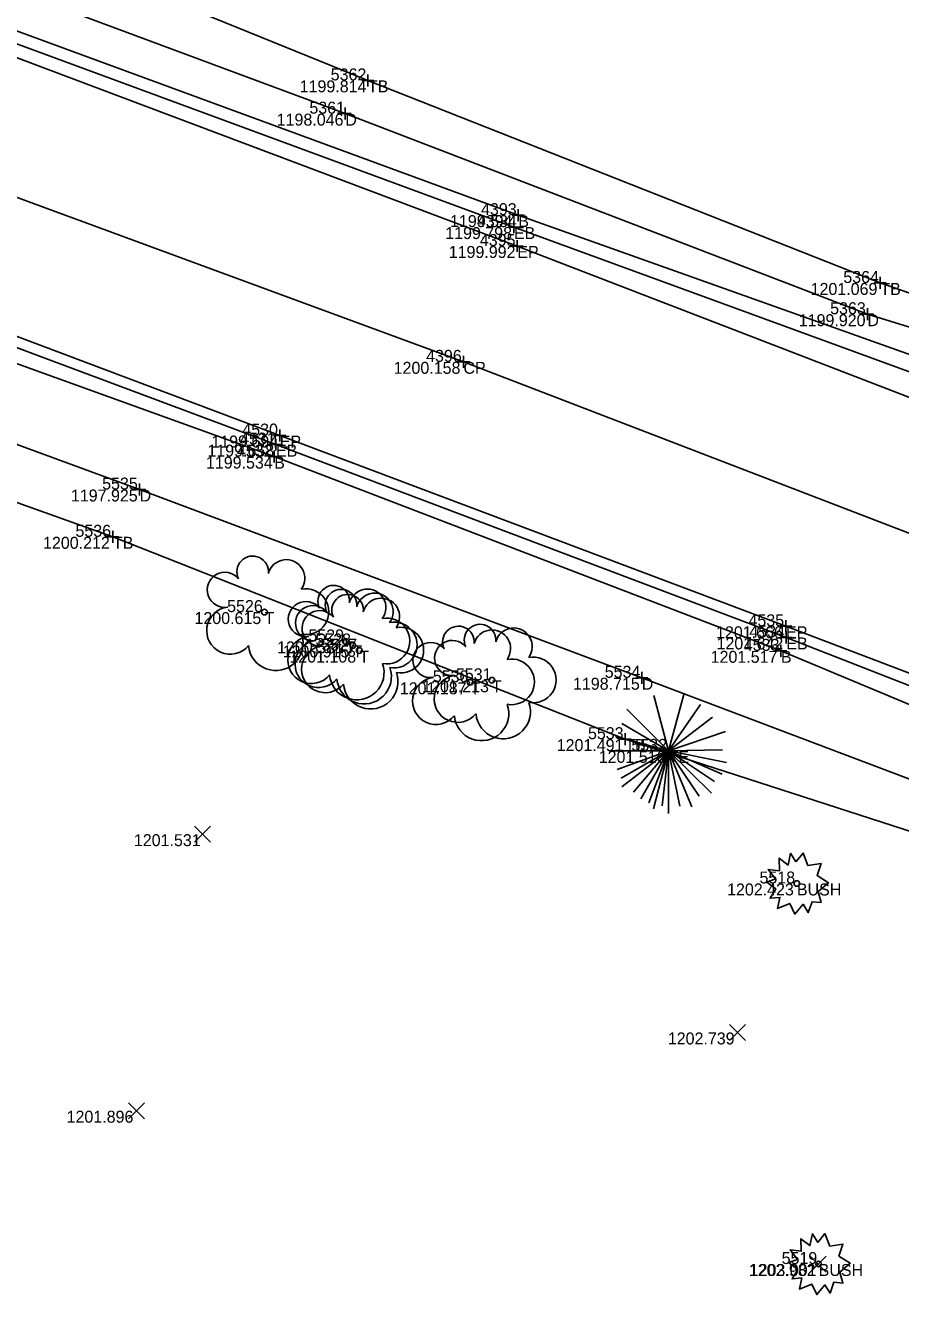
# Model space of a CAD drawing. Extents: x 2044996 to 2050343, y 455232 to 458054.
# Drawn here: x 2047459.4 to 2047532.5, y 456965.9 to 457071.9 of the extents above; entities that cross this region are included whole.
import ezdxf

# ---------------------------------------------------------------- set-up
doc = ezdxf.new("R2010")
doc.units = 0
for name, color, linetype in [('DR_X_Ditch', 7, 'Continuous'), ('DT_X_Contour_Minor', 7, 'Continuous'), ('DT_X_Contour_Text', 7, 'Continuous'), ('DT_X_Spot_Elev', 7, 'Continuous'), ('DT_X_Triangles', 7, 'Continuous'), ('DT_X_Void', 7, 'Continuous'), ('PV_X_COP', 7, 'Continuous'), ('PV_X_EOP', 7, 'Continuous'), ('PV_X_Shoulder_Aggregate', 7, 'Continuous'), ('SV_X_Break_Lines', 7, 'Continuous'), ('SV_X_Top_of_Bank', 7, 'Continuous'), ('VG_X_Cells', 7, 'Continuous')]:
    doc.layers.add(name, color=color, linetype=linetype)

msp = doc.modelspace()

# ---------------------------------------------------------------- linework, layer by layer
at = {"layer": 'DR_X_Ditch'}
for points in [[(2047543.3, 457005.16), (2047510.9, 457017.43), (2047468.96, 457033.16), (2047427.45, 457048.41), (2047415.45, 457054.04), (2047370.9, 457068.47), (2047328.33, 457085.8), (2047280.45, 457104.21), (2047241.61, 457118.3), (2047187.46, 457140.33), (2047142.69, 457158.87), (2047125.5, 457162.21), (2047087.92, 457177.75), (2047044.55, 457195.18), (2046997.32, 457212.04), (2046988.97, 457212.79)], [(2047185.37, 457179.96), (2047230.91, 457162.64), (2047274.77, 457145.43), (2047326.56, 457126.3), (2047357.24, 457113.6), (2047397.5, 457098.28), (2047439.04, 457082.1), (2047486.14, 457064.57), (2047529.75, 457047.81), (2047563.13, 457037.52)]]:
    msp.add_lwpolyline(points, dxfattribs=at)
at = {"layer": 'DT_X_Spot_Elev'}
for p, q in [((2047473.53, 457003.7), (2047474.87, 457005.03)), ((2047473.53, 457005.03), (2047474.87, 457003.7)), ((2047518.23, 456987.12), (2047519.56, 456988.46)), ((2047518.23, 456988.46), (2047519.56, 456987.12)), ((2047468.03, 456980.58), (2047469.37, 456981.91)), ((2047468.03, 456981.91), (2047469.37, 456980.58)), ((2047524.97, 456967.77), (2047526.3, 456969.11)), ((2047524.97, 456969.11), (2047526.3, 456967.77))]:
    msp.add_line(p, q, dxfattribs=at)
at = {"layer": 'DT_X_Void'}
for p, q in [((2047487.53, 457067.35), (2047488.53, 457067.35)), ((2047488.03, 457067.85), (2047488.03, 457066.85)), ((2047488.03, 457067.35), (2047488.03, 457067.35)), ((2047485.64, 457064.57), (2047486.64, 457064.57)), ((2047486.14, 457065.07), (2047486.14, 457064.07)), ((2047486.14, 457064.57), (2047486.14, 457064.57)), ((2047500.59, 457056.59), (2047500.59, 457055.59)), ((2047500.09, 457056.09), (2047501.09, 457056.09)), ((2047500.22, 457055.59), (2047500.22, 457054.59)), ((2047500.59, 457056.09), (2047500.59, 457056.09)), ((2047499.72, 457055.09), (2047500.72, 457055.09)), ((2047500.22, 457055.09), (2047500.22, 457055.09)), ((2047500.01, 457053.51), (2047501.01, 457053.51)), ((2047500.51, 457054.01), (2047500.51, 457053.01)), ((2047500.51, 457053.51), (2047500.51, 457053.51)), ((2047530.33, 457050.42), (2047531.33, 457050.42)), ((2047530.83, 457050.92), (2047530.83, 457049.92)), ((2047530.83, 457050.42), (2047530.83, 457050.42)), ((2047529.75, 457048.31), (2047529.75, 457047.31)), ((2047529.25, 457047.81), (2047530.25, 457047.81)), ((2047529.75, 457047.81), (2047529.75, 457047.81)), ((2047496.01, 457044.33), (2047496.01, 457043.33)), ((2047495.51, 457043.83), (2047496.51, 457043.83)), ((2047496.01, 457043.83), (2047496.01, 457043.83)), ((2047480.16, 457037.67), (2047481.16, 457037.67)), ((2047480.66, 457038.17), (2047480.66, 457037.17)), ((2047480.66, 457037.67), (2047480.66, 457037.67)), ((2047479.85, 457036.91), (2047480.85, 457036.91)), ((2047480.35, 457037.41), (2047480.35, 457036.41)), ((2047480.35, 457036.91), (2047480.35, 457036.91)), ((2047479.7, 457035.91), (2047480.7, 457035.91)), ((2047480.2, 457036.41), (2047480.2, 457035.41)), ((2047480.2, 457035.91), (2047480.2, 457035.91)), ((2047468.96, 457033.66), (2047468.96, 457032.66)), ((2047468.46, 457033.16), (2047469.46, 457033.16)), ((2047468.96, 457033.16), (2047468.96, 457033.16)), ((2047466.23, 457029.21), (2047467.23, 457029.21)), ((2047466.73, 457029.71), (2047466.73, 457028.71)), ((2047466.73, 457029.21), (2047466.73, 457029.21)), ((2047522.45, 457021.73), (2047523.45, 457021.73)), ((2047522.95, 457022.23), (2047522.95, 457021.23)), ((2047522.95, 457021.73), (2047522.95, 457021.73)), ((2047522.48, 457020.8), (2047523.48, 457020.8)), ((2047522.98, 457021.3), (2047522.98, 457020.3)), ((2047522.98, 457020.8), (2047522.98, 457020.8)), ((2047522.03, 457019.68), (2047523.03, 457019.68)), ((2047522.53, 457020.18), (2047522.53, 457019.18)), ((2047522.53, 457019.68), (2047522.53, 457019.68)), ((2047510.4, 457017.43), (2047511.4, 457017.43)), ((2047510.9, 457017.93), (2047510.9, 457016.93)), ((2047510.9, 457017.43), (2047510.9, 457017.43)), ((2047509.02, 457012.3), (2047510.02, 457012.3)), ((2047509.52, 457012.8), (2047509.52, 457011.8)), ((2047509.52, 457012.3), (2047509.52, 457012.3))]:
    msp.add_line(p, q, dxfattribs=at)
at = {"layer": 'PV_X_COP'}
msp.add_lwpolyline([(2047612.39, 456999.11), (2047580.09, 457011.53), (2047538.37, 457027.53), (2047496.01, 457043.83), (2047451.82, 457060.1), (2047409.77, 457076.51), (2047364.77, 457093.97), (2047313.94, 457114.01), (2047268.54, 457131.55), (2047222.12, 457149.92), (2047177.7, 457167.48), (2047132.78, 457184.84), (2047088.94, 457201.35), (2047045.02, 457217.22), (2047000.47, 457231.97), (2046961.14, 457242.7), (2046914.32, 457253.6), (2046869.82, 457261.81), (2046824.05, 457268.96), (2046778.68, 457274.62), (2046733.92, 457279.83), (2046684.61, 457284.92), (2046649.61, 457288.12)], dxfattribs=at)
at = {"layer": 'PV_X_EOP'}
for p, q in [((2047500.51, 457053.51), (2047456.04, 457070.23)), ((2047438.72, 457053.47), (2047480.66, 457037.67)), ((2047541.69, 457037.61), (2047500.51, 457053.51)), ((2047480.66, 457037.67), (2047522.95, 457021.73)), ((2047522.95, 457021.73), (2047544.5, 457013.54))]:
    msp.add_line(p, q, dxfattribs=at)
at = {"layer": 'PV_X_Shoulder_Aggregate'}
for p, q in [((2047500.22, 457055.09), (2047456.51, 457071.21)), ((2047542.52, 457039.59), (2047500.22, 457055.09)), ((2047438.54, 457052.55), (2047480.35, 457036.91)), ((2047480.35, 457036.91), (2047522.98, 457020.8)), ((2047522.98, 457020.8), (2047544.29, 457012.43))]:
    msp.add_line(p, q, dxfattribs=at)
at = {"layer": 'SV_X_Break_Lines'}
for points in [[(2047609.61, 457393.11), (2047610.32, 457343.26), (2047611.06, 457296.5), (2047612.48, 457248.74), (2047612.89, 457199.62), (2047614.53, 457148.61), (2047615.46, 457101.16), (2047615.94, 457053.96), (2047615.5, 457044.29), (2047611.53, 457035.42), (2047600.94, 457028.5), (2047592.5, 457026.1), (2047589.23, 457026.31), (2047543.28, 457040.88), (2047500.59, 457056.09), (2047456.76, 457072.2), (2047414.82, 457088.31), (2047369.13, 457105.97), (2047320.74, 457125.37), (2047273.19, 457143.6), (2047227.37, 457161.69), (2047183.55, 457178.86)], [(2046644.99, 457274.79), (2046684.79, 457271.32), (2046731.45, 457265.98), (2046776.36, 457261.92), (2046820.97, 457255.96), (2046865.17, 457248.93), (2046910.62, 457240.57), (2046953.49, 457230.48), (2046996.08, 457218.34), (2047041.05, 457204.36), (2047086.23, 457188.11), (2047130.38, 457171.33), (2047171.93, 457154.51), (2047216.75, 457137.04), (2047260.77, 457120.17), (2047304.38, 457102.94), (2047349.36, 457085.13), (2047391.24, 457069.28), (2047438.05, 457051.14), (2047480.2, 457035.91), (2047522.53, 457019.68), (2047543.14, 457011.06)]]:
    msp.add_lwpolyline(points, dxfattribs=at)
at = {"layer": 'SV_X_Top_of_Bank'}
for points in [[(2046651.93, 457311.46), (2046700.58, 457305.72), (2046746.85, 457300.37), (2046773.13, 457296.21), (2046810.21, 457291.65), (2046866.31, 457282.87), (2046913.13, 457276.05), (2046946.87, 457270.5), (2046956.84, 457268.66), (2047005.28, 457255.73), (2047019.97, 457251.51), (2047064.03, 457231.46), (2047107.63, 457215.29), (2047146.99, 457200.96), (2047188.63, 457185.75), (2047229.81, 457169.99), (2047277.5, 457150.03), (2047328.36, 457129.78), (2047359.21, 457118.11), (2047442.14, 457085.97), (2047488.03, 457067.35), (2047530.83, 457050.42), (2047563.67, 457038.95)], [(2047542.15, 457001.74), (2047509.52, 457012.3), (2047466.73, 457029.21), (2047424.59, 457044.27), (2047411.67, 457048.03), (2047368.41, 457063.9), (2047324.9, 457081.08), (2047276.68, 457098.42), (2047234.84, 457112.37), (2047186.92, 457131.46), (2047138.32, 457152.85), (2047124.48, 457159.14), (2047084.84, 457174.36), (2047041.82, 457189.99), (2046999.84, 457207.19), (2046987.02, 457211.13)]]:
    msp.add_lwpolyline(points, dxfattribs=at)
at = {"layer": 'VG_X_Cells'}
for p, q in [((2047513.15, 457011.32), (2047511.92, 457015.94)), ((2047513.15, 457011.32), (2047514.41, 457016.02)), ((2047513.15, 457011.32), (2047509.66, 457014.81)), ((2047513.15, 457011.32), (2047515.81, 457015.21)), ((2047513.15, 457011.32), (2047509.25, 457013.62)), ((2047513.15, 457011.32), (2047516.81, 457014.13)), ((2047513.15, 457011.32), (2047508.74, 457012.51)), ((2047513.15, 457011.32), (2047517.89, 457012.93)), ((2047508.22, 457011.32), (2047513.15, 457011.32)), ((2047513.15, 457011.32), (2047508.86, 457009.76)), ((2047513.15, 457011.32), (2047509.17, 457009.04)), ((2047513.15, 457011.32), (2047509.25, 457008.33)), ((2047513.15, 457011.32), (2047510.21, 457007.86)), ((2047513.15, 457011.32), (2047510.84, 457007.31)), ((2047513.15, 457011.32), (2047511.49, 457006.98)), ((2047513.15, 457011.32), (2047511.89, 457006.47)), ((2047513.15, 457011.32), (2047512.61, 457006.73)), ((2047513.15, 457011.32), (2047517.66, 457011.41)), ((2047513.15, 457006.08), (2047513.15, 457011.32)), ((2047513.15, 457011.32), (2047514.08, 457006.69)), ((2047513.15, 457011.32), (2047515.09, 457006.65)), ((2047513.15, 457011.32), (2047515.69, 457007.53)), ((2047513.15, 457011.32), (2047516.74, 457007.8)), ((2047513.15, 457011.32), (2047516.98, 457008.77)), ((2047513.15, 457011.32), (2047517.62, 457009.38)), ((2047513.15, 457011.32), (2047517.98, 457010.36))]:
    msp.add_line(p, q, dxfattribs=at)
for points in [[(2047523.77, 457002.05), (2047524.38, 457002.78), (2047524.79, 457001.73), (2047525.89, 457001.91), (2047525.55, 457000.9), (2047526.49, 457000.3), (2047525.64, 456999.57), (2047525.89, 456998.65), (2047525.13, 456998.72), (2047524.81, 456997.81), (2047524.38, 456998.5), (2047523.7, 456997.68), (2047523.27, 456998.57), (2047522.25, 456998.14), (2047522.44, 456999.08), (2047521.63, 456999), (2047522.11, 456999.79), (2047521.34, 457000.36), (2047522.08, 457000.62), (2047521.47, 457001.42), (2047522.4, 457001.31), (2047522.37, 457002.35), (2047523.12, 457001.78), (2047523.33, 457002.77), (2047523.77, 457002.05)], [(2047525.6, 456970.25), (2047526.2, 456970.98), (2047526.62, 456969.93), (2047527.71, 456970.11), (2047527.37, 456969.1), (2047528.32, 456968.5), (2047527.46, 456967.77), (2047527.71, 456966.85), (2047526.96, 456966.92), (2047526.63, 456966.01), (2047526.2, 456966.7), (2047525.53, 456965.88), (2047525.1, 456966.77), (2047524.08, 456966.34), (2047524.27, 456967.28), (2047523.46, 456967.2), (2047523.93, 456967.99), (2047523.16, 456968.56), (2047523.9, 456968.82), (2047523.29, 456969.62), (2047524.23, 456969.51), (2047524.2, 456970.55), (2047524.95, 456969.98), (2047525.16, 456970.97), (2047525.6, 456970.25)]]:
    msp.add_lwpolyline(points, dxfattribs=at)
for centre, radius in [((2047479.39, 457022.92), 0.24), ((2047486.16, 457020.47), 0.24), ((2047486.76, 457020.13), 0.24), ((2047487.31, 457019.7), 0.24), ((2047498.38, 457017.22), 0.24), ((2047496.57, 457017.05), 0.24), ((2047523.86, 457000.24), 0.23), ((2047525.68, 456968.44), 0.23)]:
    msp.add_circle(centre, radius, dxfattribs=at)
for centre, radius, start, end in [((2047478.4, 457026.28), 1.32, 354.0047, 205.9741), ((2047481.21, 457025.75), 1.55, 323.83, 165.0376), ((2047476.08, 457024.78), 1.47, 39.0625, 279.5412), ((2047482.85, 457022.95), 1.91, 259.1453, 101.4596), ((2047485.17, 457023.83), 1.32, 354.0047, 205.9741), ((2047485.78, 457023.5), 1.32, 354.0047, 205.9741), ((2047487.98, 457023.29), 1.55, 323.83, 165.0376), ((2047482.85, 457022.33), 1.47, 39.0625, 279.5412), ((2047486.33, 457023.07), 1.32, 354.0047, 205.9741), ((2047488.59, 457022.96), 1.55, 323.83, 165.0376), ((2047489.13, 457022.53), 1.55, 323.83, 165.0376), ((2047476.53, 457021.37), 1.97, 96.1722, 320.5737), ((2047483.45, 457021.99), 1.47, 39.0625, 279.5412), ((2047484, 457021.57), 1.47, 39.0625, 279.5412), ((2047489.62, 457020.5), 1.91, 259.1453, 101.4596), ((2047490.22, 457020.17), 1.91, 259.1453, 101.4596), ((2047490.77, 457019.74), 1.91, 259.1453, 101.4596), ((2047495.59, 457020.42), 1.32, 354.0047, 205.9741), ((2047497.4, 457020.58), 1.32, 354.0047, 205.9741), ((2047500.21, 457020.04), 1.55, 323.83, 165.0376), ((2047480.33, 457020.31), 2.28, 184.9476, 19.4572), ((2047483.3, 457018.92), 1.97, 96.1722, 320.5737), ((2047483.91, 457018.58), 1.97, 96.1722, 320.5737), ((2047495.07, 457019.08), 1.47, 39.0625, 279.5412), ((2047498.4, 457019.88), 1.55, 323.83, 165.0376), ((2047484.46, 457018.15), 1.97, 96.1722, 320.5737), ((2047493.26, 457018.91), 1.47, 39.0625, 279.5412), ((2047487.1, 457017.86), 2.28, 184.9476, 19.4572), ((2047500.03, 457017.09), 1.91, 259.1453, 101.4596), ((2047501.84, 457017.25), 1.91, 259.1453, 101.4596), ((2047487.71, 457017.52), 2.28, 184.9476, 19.4572), ((2047488.26, 457017.1), 2.28, 184.9476, 19.4572), ((2047493.72, 457015.5), 1.97, 96.1722, 320.5737), ((2047495.53, 457015.67), 1.97, 96.1722, 320.5737), ((2047499.33, 457014.61), 2.28, 184.9476, 19.4572), ((2047497.52, 457014.45), 2.28, 184.9476, 19.4572)]:
    msp.add_arc(centre, radius, start, end, dxfattribs=at)

# ---------------------------------------------------------------- texts
at = {"layer": 'DT_X_Contour_Minor'}
for s, p in [('1199.814', (2047482.33, 457066.35)), ('1198.046', (2047480.41, 457063.57)), ('1199.534', (2047494.89, 457055.09)), ('1199.798', (2047494.49, 457054.09)), ('1199.992', (2047494.78, 457052.51)), ('1201.069', (2047525.01, 457049.42)), ('1199.920', (2047524.02, 457046.81)), ('1200.158', (2047490.18, 457042.83)), ('1199.694', (2047474.95, 457036.67)), ('1199.658', (2047474.62, 457035.91)), ('1199.534', (2047474.5, 457034.91)), ('1197.925', (2047463.22, 457032.16)), ('1200.212', (2047460.89, 457028.21)), ('1200.615', (2047473.54, 457021.92)), ('1201.666', (2047517.11, 457020.73)), ('1201.642', (2047517.15, 457019.8)), ('1200.581', (2047480.44, 457019.47)), ('1200.915', (2047480.91, 457019.13)), ('1201.108', (2047481.47, 457018.7)), ('1201.517', (2047516.66, 457018.68)), ('1198.715', (2047505.16, 457016.43)), ('1201.187', (2047490.69, 457016.05)), ('1201.213', (2047492.56, 457016.22)), ('1201.491', (2047503.8, 457011.3)), ('1201.516', (2047507.31, 457010.32)), ('1201.531', (2047468.48, 457003.36)), ('1202.423', (2047518.03, 456999.24)), ('1202.739', (2047513.08, 456986.79)), ('1201.896', (2047462.86, 456980.25)), ('1202.982', (2047519.85, 456967.44)), ('1203.001', (2047519.92, 456967.44))]:
    msp.add_text(s, height=1, dxfattribs=at).set_placement(p)
at = {"layer": 'DT_X_Contour_Text'}
for s, p in [('TB', (2047488.03, 457066.35)), ('D', (2047486.14, 457063.57)), ('B', (2047500.59, 457055.09)), ('EB', (2047500.22, 457054.09)), ('EP', (2047500.51, 457052.51)), ('TB', (2047530.83, 457049.42)), ('D', (2047529.75, 457046.81)), ('CP', (2047496.01, 457042.83)), ('EP', (2047480.66, 457036.67)), ('EB', (2047480.35, 457035.91)), ('B', (2047480.2, 457034.91)), ('D', (2047468.96, 457032.16)), ('TB', (2047466.73, 457028.21)), ('T', (2047479.39, 457021.92)), ('EP', (2047522.95, 457020.73)), ('EB', (2047522.98, 457019.8)), ('T', (2047486.16, 457019.47)), ('T', (2047486.76, 457019.13)), ('T', (2047487.31, 457018.7)), ('B', (2047522.53, 457018.68)), ('D', (2047510.9, 457016.43)), ('T', (2047496.57, 457016.05)), ('T', (2047498.38, 457016.22)), ('TB', (2047509.52, 457011.3)), ('TE', (2047513.15, 457010.32)), ('BUSH', (2047523.86, 456999.24)), ('BUSH', (2047525.68, 456967.44))]:
    msp.add_text(s, height=1, dxfattribs=at).set_placement(p)
at = {"layer": 'DT_X_Triangles'}
for s, p in [('5362', (2047484.92, 457067.35)), ('5361', (2047483.14, 457064.57)), ('4393', (2047497.48, 457056.09)), ('4394', (2047497.13, 457055.09)), ('4395', (2047497.38, 457053.51)), ('5364', (2047527.74, 457050.42)), ('5363', (2047526.64, 457047.81)), ('4396', (2047492.89, 457043.83)), ('4530', (2047477.54, 457037.67)), ('4531', (2047477.35, 457036.91)), ('4532', (2047477.08, 457035.91)), ('5535', (2047465.83, 457033.16)), ('5536', (2047463.6, 457029.21)), ('5526', (2047476.27, 457022.92)), ('4535', (2047519.82, 457021.73)), ('4534', (2047519.89, 457020.8)), ('5529', (2047483.06, 457020.47)), ('5528', (2047483.64, 457020.13)), ('5527', (2047484.15, 457019.7)), ('4533', (2047519.43, 457019.68)), ('5534', (2047507.81, 457017.43)), ('5530', (2047493.45, 457017.05)), ('5531', (2047495.38, 457017.22)), ('5533', (2047506.41, 457012.3)), ('5532', (2047510.04, 457011.32)), ('5518', (2047520.74, 457000.24)), ('5519', (2047522.59, 456968.44))]:
    msp.add_text(s, height=1, dxfattribs=at).set_placement(p)

doc.saveas('drawing.dxf')
